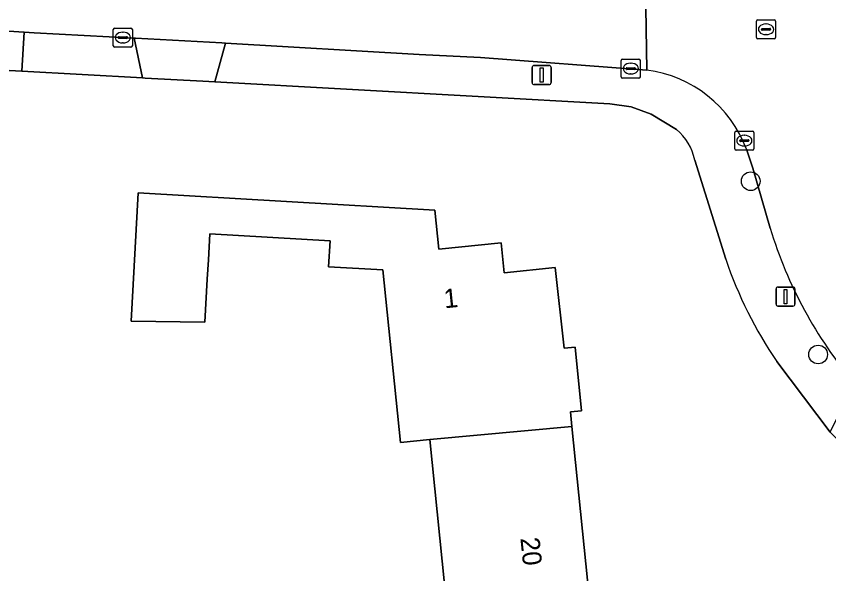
# Model space of a CAD drawing. Extents: x 161258 to 161838, y 380833 to 381727.
# Drawn here: x 161613.37 to 161655.94, y 381154.89 to 381184.12 of the extents above; entities that cross this region are included whole.
import ezdxf

# ---------------------------------------------------------------- set-up
doc = ezdxf.new("R2010")
doc.units = 0
for name, color, linetype in [('IMGEO_Boom', 7, 'Continuous'), ('IMGEO_Erf', 7, 'Continuous'), ('IMGEO_Kolk', 7, 'Continuous'), ('IMGEO_Lichtmast', 7, 'Continuous'), ('IMGEO_Pand', 7, 'Continuous'), ('IMGEO_Pand_nummerreeks', 7, 'Continuous'), ('IMGEO_Rijbaan_lokaal_open', 7, 'Continuous'), ('IMGEO_Rioolput', 7, 'Continuous'), ('IMGEO_Voetpad_open', 7, 'Continuous')]:
    doc.layers.add(name, color=color, linetype=linetype)

msp = doc.modelspace()

# ---------------------------------------------------------------- linework, layer by layer
at = {"layer": 'IMGEO_Boom'}
for centre in [(161651.847, 381175.469), (161655.379, 381166.383)]:
    msp.add_circle(centre, 0.489, dxfattribs=at)
at = {"layer": 'IMGEO_Erf'}
for points in [[(161647.96, 381178.184), (161646.63, 381178.987), (161645.578, 381179.365), (161644.471, 381179.523), (161623.777, 381180.672), (161623.141, 381180.707), (161620.13, 381180.874), (161619.983, 381180.882), (161613.67, 381181.233), (161609.363, 381181.472), (161605.999, 381181.658), (161605.515, 381181.685), (161578.621, 381183.178)], [(161650.537, 381171.376), (161648.912, 381176.58)], [(161636.339, 381149.163), (161635.039, 381161.925), (161633.502, 381161.768), (161632.58, 381170.818), (161629.736, 381170.984), (161629.816, 381172.338), (161623.519, 381172.707), (161623.44, 381171.353), (161623.38, 381170.335), (161623.248, 381168.075), (161619.4, 381168.127), (161619.768, 381174.864), (161635.293, 381173.955), (161635.503, 381171.902), (161638.767, 381172.236), (161638.927, 381170.668), (161641.598, 381170.941), (161642.081, 381166.707), (161642.649, 381166.765), (161642.989, 381163.432), (161642.402, 381163.372), (161642.48, 381162.61), (161643.772, 381149.921)], [(161665.248, 381155.803), (161661.37, 381157.812), (161658.243, 381160.102), (161656.002, 381162.313), (161653.21, 381166.017)]]:
    msp.add_lwpolyline(points, dxfattribs=at)
for centre, radius, start, end in [((161646.175, 381176.04), 2.789, 11.1575, 50.2221), ((161671.874, 381178.673), 22.551, 198.879, 214.1398)]:
    msp.add_arc(centre, radius, start, end, dxfattribs=at)
at = {"layer": 'IMGEO_Kolk'}
for p, q in [((161618.456, 381182.573), (161618.456, 381183.425)), ((161618.531, 381183.499), (161619.383, 381183.499)), ((161619.457, 381183.425), (161619.457, 381182.573)), ((161618.715, 381182.993), (161618.715, 381183.005)), ((161619.153, 381182.956), (161618.755, 381182.956)), ((161618.758, 381183.042), (161619.156, 381183.042)), ((161618.944, 381183.279), (161618.969, 381183.279)), ((161619.199, 381183.005), (161619.199, 381182.993)), ((161619.383, 381182.499), (161618.531, 381182.499)), ((161618.967, 381182.719), (161618.942, 381182.719)), ((161645.064, 381180.948), (161645.064, 381181.8)), ((161645.139, 381181.874), (161645.991, 381181.874)), ((161645.552, 381181.654), (161645.577, 381181.654)), ((161646.065, 381181.8), (161646.065, 381180.948)), ((161645.323, 381181.368), (161645.323, 381181.38)), ((161645.761, 381181.331), (161645.363, 381181.331)), ((161645.366, 381181.417), (161645.764, 381181.417)), ((161645.807, 381181.38), (161645.807, 381181.368)), ((161645.991, 381180.874), (161645.139, 381180.874)), ((161645.575, 381181.094), (161645.55, 381181.094)), ((161651.012, 381177.168), (161651.012, 381178.02)), ((161651.087, 381178.094), (161651.939, 381178.094)), ((161651.5, 381177.874), (161651.525, 381177.874)), ((161652.013, 381178.02), (161652.013, 381177.168)), ((161651.271, 381177.588), (161651.271, 381177.6)), ((161651.709, 381177.551), (161651.311, 381177.551)), ((161651.314, 381177.637), (161651.712, 381177.637)), ((161651.755, 381177.6), (161651.755, 381177.588)), ((161651.939, 381177.094), (161651.087, 381177.094)), ((161651.523, 381177.314), (161651.498, 381177.314))]:
    msp.add_line(p, q, dxfattribs=at)
for points in [[(161618.456, 381182.573), (161618.456, 381183.425)], [(161618.531, 381183.499), (161619.383, 381183.499)], [(161619.457, 381183.425), (161619.457, 381182.573)], [(161619.383, 381182.499), (161618.531, 381182.499)], [(161645.064, 381180.948), (161645.064, 381181.8)], [(161645.139, 381181.874), (161645.991, 381181.874)], [(161646.065, 381181.8), (161646.065, 381180.948)], [(161645.991, 381180.874), (161645.139, 381180.874)], [(161651.012, 381177.168), (161651.012, 381178.02)], [(161651.087, 381178.094), (161651.939, 381178.094)], [(161652.013, 381178.02), (161652.013, 381177.168)], [(161651.939, 381177.094), (161651.087, 381177.094)]]:
    msp.add_lwpolyline(points, dxfattribs=at)
for centre, radius, start, end in [((161618.533, 381183.423), 0.0765, 91.552, 178.448), ((161618.533, 381183.423), 0.0765, 91.552, 178.448), ((161619.381, 381183.423), 0.0765, 1.552, 88.448), ((161619.381, 381183.423), 0.0765, 1.552, 88.448), ((161618.755, 381183.002), 0.0403, 85.8775, 175.7526), ((161618.752, 381182.992), 0.0366, 178.938, 274.7102), ((161619.156, 381182.999), 0.043, 264.8664, 352.4533), ((161619.16, 381183.004), 0.0386, 1.7309, 96.639), ((161618.533, 381182.575), 0.0765, 181.552, 268.448), ((161618.533, 381182.575), 0.0765, 181.552, 268.448), ((161619.381, 381182.575), 0.0765, 271.552, 358.448), ((161619.381, 381182.575), 0.0765, 271.552, 358.448), ((161645.141, 381181.798), 0.0765, 91.552, 178.448), ((161645.141, 381181.798), 0.0765, 91.552, 178.448), ((161645.989, 381181.798), 0.0765, 1.552, 88.448), ((161645.989, 381181.798), 0.0765, 1.552, 88.448), ((161645.363, 381181.377), 0.0403, 85.8775, 175.7526), ((161645.36, 381181.367), 0.0366, 178.938, 274.7102), ((161645.764, 381181.374), 0.043, 264.8664, 352.4533), ((161645.768, 381181.379), 0.0386, 1.7309, 96.639), ((161645.141, 381180.95), 0.0765, 181.552, 268.448), ((161645.141, 381180.95), 0.0765, 181.552, 268.448), ((161645.989, 381180.95), 0.0765, 271.552, 358.448), ((161645.989, 381180.95), 0.0765, 271.552, 358.448), ((161651.089, 381178.018), 0.0765, 91.552, 178.448), ((161651.089, 381178.018), 0.0765, 91.552, 178.448), ((161651.937, 381178.018), 0.0765, 1.552, 88.448), ((161651.937, 381178.018), 0.0765, 1.552, 88.448), ((161651.311, 381177.597), 0.0403, 85.8775, 175.7526), ((161651.308, 381177.587), 0.0366, 178.938, 274.7102), ((161651.712, 381177.594), 0.043, 264.8664, 352.4533), ((161651.716, 381177.599), 0.0386, 1.7309, 96.639), ((161651.089, 381177.17), 0.0765, 181.552, 268.448), ((161651.089, 381177.17), 0.0765, 181.552, 268.448), ((161651.937, 381177.17), 0.0765, 271.552, 358.448), ((161651.937, 381177.17), 0.0765, 271.552, 358.448)]:
    msp.add_arc(centre, radius, start, end, dxfattribs=at)
for centre, major_axis, ratio, start_param, end_param in [((161618.943, 381182.999), (-0.387, 0.002), 0.722429, 4.712389, 7.853982), ((161618.968, 381182.999), (-0.39, 0.002), 0.717154, 1.570796, 4.712389), ((161645.551, 381181.374), (-0.387, 0.002), 0.722429, 4.712389, 7.853982), ((161645.576, 381181.374), (-0.39, 0.002), 0.717154, 1.570796, 4.712389), ((161651.499, 381177.594), (-0.387, 0.002), 0.722429, 4.712389, 7.853982), ((161651.524, 381177.594), (-0.39, 0.002), 0.717154, 1.570796, 4.712389)]:
    msp.add_ellipse(centre, major_axis=major_axis, ratio=ratio, start_param=start_param, end_param=end_param, dxfattribs=at)
at = {"layer": 'IMGEO_Lichtmast'}
for p, q in [((161640.399, 381180.635), (161640.399, 381181.435)), ((161640.399, 381181.435), (161640.399, 381180.635)), ((161640.499, 381181.535), (161641.289, 381181.535)), ((161641.289, 381181.535), (161640.499, 381181.535)), ((161641.389, 381181.435), (161641.389, 381180.635)), ((161641.389, 381180.635), (161641.389, 381181.435)), ((161641.289, 381180.535), (161640.499, 381180.535)), ((161640.499, 381180.535), (161641.289, 381180.535)), ((161653.172, 381169.021), (161653.172, 381169.821)), ((161653.172, 381169.821), (161653.172, 381169.021)), ((161653.272, 381169.921), (161654.062, 381169.921)), ((161654.062, 381169.921), (161653.272, 381169.921)), ((161654.162, 381169.821), (161654.162, 381169.021)), ((161654.162, 381169.021), (161654.162, 381169.821)), ((161654.062, 381168.921), (161653.272, 381168.921)), ((161653.272, 381168.921), (161654.062, 381168.921))]:
    msp.add_line(p, q, dxfattribs=at)
for points in [[(161640.819, 381181.41), (161640.969, 381181.41), (161640.969, 381180.66), (161640.819, 381180.66), (161640.819, 381181.41)], [(161653.592, 381169.796), (161653.742, 381169.796), (161653.742, 381169.046), (161653.592, 381169.046), (161653.592, 381169.796)]]:
    msp.add_lwpolyline(points, dxfattribs=at)
for centre, start, end in [((161640.499, 381181.435), 90, 180), ((161640.499, 381181.435), 90, 180), ((161641.289, 381181.435), 0, 90), ((161641.289, 381181.435), 360, 90), ((161640.499, 381180.635), 180, 270), ((161640.499, 381180.635), 180, 270), ((161641.289, 381180.635), 270, 0), ((161641.289, 381180.635), 270, 0), ((161653.272, 381169.821), 90, 180), ((161653.272, 381169.821), 90, 180), ((161654.062, 381169.821), 0, 90), ((161654.062, 381169.821), 360, 90), ((161653.272, 381169.021), 180, 270), ((161653.272, 381169.021), 180, 270), ((161654.062, 381169.021), 270, 0), ((161654.062, 381169.021), 270, 0)]:
    msp.add_arc(centre, 0.1, start, end, dxfattribs=at)
at = {"layer": 'IMGEO_Pand'}
for points in [[(161641.598, 381170.941), (161638.927, 381170.668), (161638.767, 381172.236), (161635.503, 381171.902), (161635.293, 381173.955), (161619.768, 381174.864), (161619.4, 381168.127), (161623.248, 381168.075), (161623.38, 381170.335), (161623.44, 381171.353), (161623.519, 381172.707), (161629.816, 381172.338), (161629.736, 381170.984), (161632.58, 381170.818), (161633.502, 381161.768), (161635.039, 381161.925), (161642.48, 381162.61), (161642.402, 381163.372), (161642.989, 381163.432), (161642.649, 381166.765), (161642.081, 381166.707)], [(161642.48, 381162.61), (161635.039, 381161.925), (161636.339, 381149.163), (161637.102, 381141.685), (161638.932, 381139.97), (161641.821, 381140.244), (161643.293, 381142.292), (161642.554, 381149.527), (161643.799, 381149.653), (161643.772, 381149.921)]]:
    msp.add_lwpolyline(points, close=True, dxfattribs=at)
at = {"layer": 'IMGEO_Rijbaan_lokaal_open'}
for points in [[(161609.697, 381183.539), (161613.779, 381183.287), (161614.308, 381183.254), (161619.552, 381182.967), (161619.613, 381182.964), (161624.134, 381182.717), (161624.33, 381182.706), (161634.484, 381182.112), (161637.698, 381181.953), (161646.404, 381181.294), (161646.327, 381185.682), (161639.431, 381186.067), (161627.28, 381186.753), (161616.166, 381187.333), (161601.106, 381188.192)], [(161646.327, 381185.682), (161646.404, 381181.294)], [(161651.629, 381177.144), (161651.959, 381176.147), (161652.868, 381172.999)]]:
    msp.add_lwpolyline(points, dxfattribs=at)
for centre, radius, start, end in [((161645.562, 381174.87), 6.479, 20.547, 82.5357), ((161674.848, 381179.665), 22.969, 196.8701, 220.0766)]:
    msp.add_arc(centre, radius, start, end, dxfattribs=at)
at = {"layer": 'IMGEO_Rioolput'}
for p, q in [((161652.149, 381183.006), (161652.149, 381183.858)), ((161652.224, 381183.932), (161653.076, 381183.932)), ((161653.15, 381183.858), (161653.15, 381183.006)), ((161652.408, 381183.426), (161652.408, 381183.438)), ((161652.846, 381183.389), (161652.448, 381183.389)), ((161652.451, 381183.475), (161652.849, 381183.475)), ((161652.637, 381183.712), (161652.662, 381183.712)), ((161652.892, 381183.438), (161652.892, 381183.426)), ((161653.076, 381182.932), (161652.224, 381182.932)), ((161652.66, 381183.152), (161652.635, 381183.152))]:
    msp.add_line(p, q, dxfattribs=at)
for points in [[(161652.149, 381183.006), (161652.149, 381183.858)], [(161652.224, 381183.932), (161653.076, 381183.932)], [(161653.15, 381183.858), (161653.15, 381183.006)], [(161653.076, 381182.932), (161652.224, 381182.932)]]:
    msp.add_lwpolyline(points, dxfattribs=at)
for centre, radius, start, end in [((161652.226, 381183.856), 0.0765, 91.552, 178.448), ((161652.226, 381183.856), 0.0765, 91.552, 178.448), ((161653.074, 381183.856), 0.0765, 1.552, 88.448), ((161653.074, 381183.856), 0.0765, 1.552, 88.448), ((161652.448, 381183.435), 0.0403, 85.8775, 175.7526), ((161652.445, 381183.425), 0.0366, 178.938, 274.7102), ((161652.849, 381183.432), 0.043, 264.8664, 352.4533), ((161652.853, 381183.437), 0.0386, 1.7309, 96.639), ((161652.226, 381183.008), 0.0765, 181.552, 268.448), ((161652.226, 381183.008), 0.0765, 181.552, 268.448), ((161653.074, 381183.008), 0.0765, 271.552, 358.448), ((161653.074, 381183.008), 0.0765, 271.552, 358.448)]:
    msp.add_arc(centre, radius, start, end, dxfattribs=at)
for centre, major_axis, ratio, start_param, end_param in [((161652.636, 381183.432), (-0.387, 0.002), 0.722429, 4.712389, 7.853982), ((161652.661, 381183.432), (-0.39, 0.002), 0.717154, 1.570796, 4.712389)]:
    msp.add_ellipse(centre, major_axis=major_axis, ratio=ratio, start_param=start_param, end_param=end_param, dxfattribs=at)
at = {"layer": 'IMGEO_Voetpad_open'}
for points in [[(161613.779, 381183.287), (161609.697, 381183.539), (161606.069, 381183.763), (161605.999, 381181.658), (161609.363, 381181.472), (161613.67, 381181.233)], [(161619.552, 381182.967), (161614.308, 381183.254), (161613.779, 381183.287), (161613.67, 381181.233), (161619.983, 381180.882)], [(161624.33, 381182.706), (161624.134, 381182.717), (161619.613, 381182.964), (161619.552, 381182.967), (161619.983, 381180.882), (161620.13, 381180.874), (161623.141, 381180.707), (161623.777, 381180.672)]]:
    msp.add_lwpolyline(points, close=True, dxfattribs=at)
for points in [[(161646.404, 381181.294), (161637.698, 381181.953), (161634.484, 381182.112), (161624.33, 381182.706), (161623.777, 381180.672), (161644.471, 381179.523), (161645.578, 381179.365), (161646.63, 381178.987), (161647.96, 381178.184)], [(161652.868, 381172.999), (161651.959, 381176.147), (161651.629, 381177.144)], [(161648.912, 381176.58), (161650.537, 381171.376)], [(161653.21, 381166.017), (161656.002, 381162.313), (161657.273, 381164.877)]]:
    msp.add_lwpolyline(points, dxfattribs=at)
for centre, radius, start, end in [((161645.562, 381174.87), 6.479, 20.547, 82.5357), ((161646.175, 381176.04), 2.789, 11.1575, 50.2221), ((161674.848, 381179.665), 22.969, 196.8701, 220.0766), ((161671.874, 381178.673), 22.551, 198.879, 214.1398)]:
    msp.add_arc(centre, radius, start, end, dxfattribs=at)

# ---------------------------------------------------------------- texts
at = {"layer": 'IMGEO_Pand_nummerreeks'}
for s, rotation, p in [('1', 5.8442, (161635.816, 381168.802)), ('20', 275.8156, (161639.779, 381156.753))]:
    msp.add_text(s, height=1, rotation=rotation, dxfattribs=at).set_placement(p)

doc.saveas('drawing.dxf')
